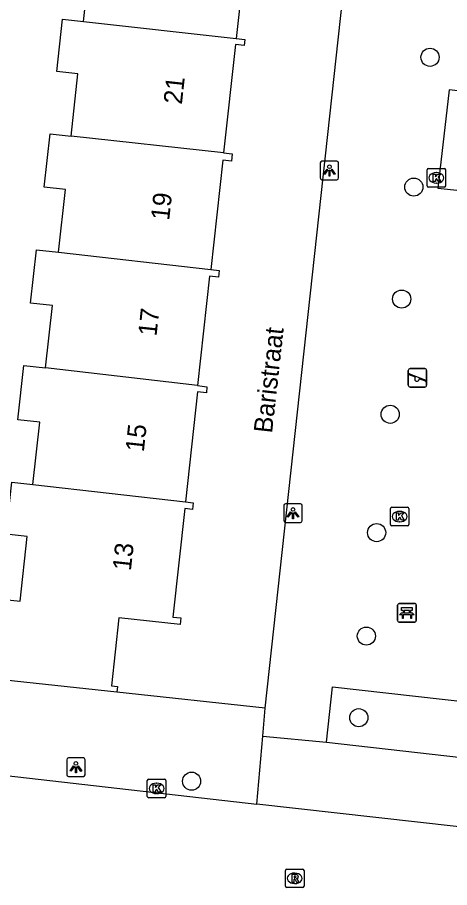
# Model space of a CAD drawing. Extents: x 162082 to 163393, y 388091 to 388632.
# Drawn here: x 162954.3 to 162977.62, y 388448.77 to 388495.75 of the extents above; entities that cross this region are included whole.
import ezdxf

# ---------------------------------------------------------------- set-up
doc = ezdxf.new("R2010")
doc.units = 0
for name, color, linetype in [('IMGEO_Bank', 7, 'Continuous'), ('IMGEO_Boom', 7, 'Continuous'), ('IMGEO_Hek', 7, 'Continuous'), ('IMGEO_Kolk', 7, 'Continuous'), ('IMGEO_Lichtpunt', 7, 'Continuous'), ('IMGEO_Openbare_ruimte_label', 7, 'Continuous'), ('IMGEO_Pand', 7, 'Continuous'), ('IMGEO_Pand_nummerreeks', 7, 'Continuous'), ('IMGEO_Rijbaan_lokaal_open', 7, 'Continuous'), ('IMGEO_Rioolput', 7, 'Continuous'), ('IMGEO_Speelvoorziening', 7, 'Continuous'), ('IMGEO_Voetpad_open', 7, 'Continuous')]:
    doc.layers.add(name, color=color, linetype=linetype)

msp = doc.modelspace()

# ---------------------------------------------------------------- linework, layer by layer
at = {"layer": 'IMGEO_Bank'}
for p, q in [((162974.888, 388464.107), (162975.729, 388464.107)), ((162975.729, 388464.107), (162974.888, 388464.107)), ((162974.813, 388463.182), (162974.813, 388464.023)), ((162974.813, 388464.023), (162974.813, 388463.182)), ((162975.122, 388463.613), (162975.122, 388463.719)), ((162975.166, 388463.719), (162975.166, 388463.613)), ((162975.454, 388463.725), (162975.172, 388463.725)), ((162975.46, 388463.613), (162975.46, 388463.719)), ((162975.504, 388463.719), (162975.504, 388463.613)), ((162975.813, 388464.032), (162975.813, 388463.191)), ((162975.813, 388463.191), (162975.813, 388464.032)), ((162975.51, 388463.505), (162975.117, 388463.505)), ((162975.172, 388463.607), (162975.454, 388463.607)), ((162975.738, 388463.107), (162974.897, 388463.107)), ((162974.897, 388463.107), (162975.738, 388463.107))]:
    msp.add_line(p, q, dxfattribs=at)
for points in [[(162975.116, 388463.725), (162975.03, 388463.725), (162975.03, 388463.886), (162975.593, 388463.886), (162975.593, 388463.725), (162975.51, 388463.725)], [(162975.06, 388463.505), (162974.918, 388463.505), (162975.03, 388463.607), (162975.116, 388463.607)], [(162975.11, 388463.498), (162975.11, 388463.291), (162975.067, 388463.291), (162975.067, 388463.498)], [(162975.51, 388463.607), (162975.593, 388463.607), (162975.705, 388463.505), (162975.566, 388463.505)], [(162975.56, 388463.498), (162975.56, 388463.291), (162975.516, 388463.291), (162975.516, 388463.498)]]:
    msp.add_lwpolyline(points, dxfattribs=at)
for centre, radius, start, end in [((162974.891, 388464.029), 0.0779, 92.4484, 184.2845), ((162974.891, 388464.029), 0.0779, 92.4484, 184.2845), ((162975.735, 388464.029), 0.0779, 2.4484, 94.2845), ((162975.735, 388464.029), 0.0779, 2.4484, 94.2845), ((162975.115, 388463.718), 0.00671, 2.8957, 87.1043), ((162975.172, 388463.718), 0.00671, 92.8957, 177.1043), ((162975.454, 388463.718), 0.00671, 2.8957, 87.1043), ((162975.511, 388463.718), 0.00671, 92.8957, 177.1043), ((162974.891, 388463.185), 0.0779, 182.4484, 274.2845), ((162974.891, 388463.185), 0.0779, 182.4484, 274.2845), ((162975.06, 388463.498), 0.00671, 2.8957, 87.1043), ((162975.117, 388463.498), 0.00671, 92.8957, 177.1043), ((162975.115, 388463.614), 0.00671, 272.8957, 357.1043), ((162975.172, 388463.614), 0.00671, 182.8957, 267.1043), ((162975.454, 388463.614), 0.00671, 272.8957, 357.1043), ((162975.511, 388463.614), 0.00671, 182.8957, 267.1043), ((162975.509, 388463.498), 0.00671, 2.8957, 87.1043), ((162975.566, 388463.498), 0.00671, 92.8957, 177.1043), ((162975.735, 388463.185), 0.0779, 272.4484, 4.2845), ((162975.735, 388463.185), 0.0779, 272.4484, 4.2845)]:
    msp.add_arc(centre, radius, start, end, dxfattribs=at)
at = {"layer": 'IMGEO_Boom'}
for centre in [(162976.561, 388493.6), (162975.686, 388486.59), (162975.03, 388480.546), (162974.412, 388474.324), (162973.679, 388467.936), (162973.126, 388462.349), (162972.718, 388457.942), (162963.698, 388454.515)]:
    msp.add_circle(centre, 0.489, dxfattribs=at)
at = {"layer": 'IMGEO_Hek'}
msp.add_lwpolyline([(162971.294, 388459.612), (163002.482, 388456.095)], dxfattribs=at)
at = {"layer": 'IMGEO_Kolk'}
for p, q in [((162976.403, 388486.665), (162976.403, 388487.517)), ((162976.478, 388487.591), (162977.33, 388487.591)), ((162976.891, 388487.371), (162976.916, 388487.371)), ((162977.404, 388487.517), (162977.404, 388486.665)), ((162976.914, 388486.811), (162976.889, 388486.811)), ((162977.33, 388486.591), (162976.478, 388486.591)), ((162974.499, 388469.304), (162975.351, 388469.304)), ((162974.424, 388468.378), (162974.424, 388469.23)), ((162974.912, 388469.084), (162974.937, 388469.084)), ((162975.425, 388469.23), (162975.425, 388468.378)), ((162974.935, 388468.524), (162974.91, 388468.524)), ((162975.351, 388468.304), (162974.499, 388468.304)), ((162961.309, 388453.697), (162961.309, 388454.549)), ((162961.384, 388454.623), (162962.236, 388454.623)), ((162961.797, 388454.403), (162961.822, 388454.403)), ((162962.31, 388454.549), (162962.31, 388453.697)), ((162961.82, 388453.843), (162961.795, 388453.843)), ((162962.236, 388453.623), (162961.384, 388453.623))]:
    msp.add_line(p, q, dxfattribs=at)
for points in [[(162976.403, 388486.665), (162976.403, 388487.517)], [(162976.478, 388487.591), (162977.33, 388487.591)], [(162976.724, 388487.291), (162976.847, 388487.291), (162976.847, 388487.14), (162976.977, 388487.291), (162977.141, 388487.291), (162976.995, 388487.14), (162977.148, 388486.891), (162976.996, 388486.891), (162976.911, 388487.055), (162976.847, 388486.988), (162976.847, 388486.891), (162976.724, 388486.891), (162976.724, 388487.291)], [(162977.404, 388487.517), (162977.404, 388486.665)], [(162977.33, 388486.591), (162976.478, 388486.591)], [(162974.499, 388469.304), (162975.351, 388469.304)], [(162974.424, 388468.378), (162974.424, 388469.23)], [(162974.745, 388469.004), (162974.868, 388469.004), (162974.868, 388468.853), (162974.998, 388469.004), (162975.162, 388469.004), (162975.016, 388468.853), (162975.169, 388468.604), (162975.017, 388468.604), (162974.932, 388468.768), (162974.868, 388468.701), (162974.868, 388468.604), (162974.745, 388468.604), (162974.745, 388469.004)], [(162975.425, 388469.23), (162975.425, 388468.378)], [(162975.351, 388468.304), (162974.499, 388468.304)], [(162961.309, 388453.697), (162961.309, 388454.549)], [(162961.384, 388454.623), (162962.236, 388454.623)], [(162961.63, 388454.323), (162961.753, 388454.323), (162961.753, 388454.172), (162961.883, 388454.323), (162962.047, 388454.323), (162961.901, 388454.172), (162962.054, 388453.923), (162961.902, 388453.923), (162961.817, 388454.087), (162961.753, 388454.02), (162961.753, 388453.923), (162961.63, 388453.923), (162961.63, 388454.323)], [(162962.31, 388454.549), (162962.31, 388453.697)], [(162962.236, 388453.623), (162961.384, 388453.623)]]:
    msp.add_lwpolyline(points, dxfattribs=at)
for centre, start, end in [((162976.48, 388487.515), 91.552, 178.448), ((162976.48, 388487.515), 91.552, 178.448), ((162977.328, 388487.515), 1.552, 88.448), ((162977.328, 388487.515), 1.552, 88.448), ((162976.48, 388486.667), 181.552, 268.448), ((162976.48, 388486.667), 181.552, 268.448), ((162977.328, 388486.667), 271.552, 358.448), ((162977.328, 388486.667), 271.552, 358.448), ((162974.501, 388469.228), 91.552, 178.448), ((162974.501, 388469.228), 91.552, 178.448), ((162975.349, 388469.228), 1.552, 88.448), ((162975.349, 388469.228), 1.552, 88.448), ((162974.501, 388468.38), 181.552, 268.448), ((162974.501, 388468.38), 181.552, 268.448), ((162975.349, 388468.38), 271.552, 358.448), ((162975.349, 388468.38), 271.552, 358.448), ((162961.386, 388454.547), 91.552, 178.448), ((162961.386, 388454.547), 91.552, 178.448), ((162962.234, 388454.547), 1.552, 88.448), ((162962.234, 388454.547), 1.552, 88.448), ((162961.386, 388453.699), 181.552, 268.448), ((162961.386, 388453.699), 181.552, 268.448), ((162962.234, 388453.699), 271.552, 358.448), ((162962.234, 388453.699), 271.552, 358.448)]:
    msp.add_arc(centre, 0.0765, start, end, dxfattribs=at)
for centre, major_axis, ratio, start_param, end_param in [((162976.89, 388487.091), (-0.387, 0.002), 0.722429, 4.712389, 7.853982), ((162976.915, 388487.091), (-0.39, 0.002), 0.717154, 1.570796, 4.712389), ((162974.911, 388468.804), (-0.387, 0.002), 0.722429, 4.712389, 7.853982), ((162974.936, 388468.804), (-0.39, 0.002), 0.717154, 1.570796, 4.712389), ((162961.796, 388454.123), (-0.387, 0.002), 0.722429, 4.712389, 7.853982), ((162961.821, 388454.123), (-0.39, 0.002), 0.717154, 1.570796, 4.712389)]:
    msp.add_ellipse(centre, major_axis=major_axis, ratio=ratio, start_param=start_param, end_param=end_param, dxfattribs=at)
at = {"layer": 'IMGEO_Lichtpunt'}
for p, q in [((162970.635, 388487.893), (162970.635, 388487.086)), ((162970.635, 388487.893), (162970.635, 388487.086)), ((162971.537, 388487.988), (162970.729, 388487.988)), ((162971.537, 388487.988), (162970.729, 388487.988)), ((162971.631, 388487.086), (162971.631, 388487.893)), ((162971.631, 388487.086), (162971.631, 388487.893)), ((162970.729, 388486.992), (162971.537, 388486.992)), ((162970.729, 388486.992), (162971.537, 388486.992)), ((162968.668, 388469.391), (162968.668, 388468.584)), ((162968.668, 388469.391), (162968.668, 388468.584)), ((162969.57, 388469.486), (162968.762, 388469.486)), ((162969.57, 388469.486), (162968.762, 388469.486)), ((162969.664, 388468.584), (162969.664, 388469.391)), ((162969.664, 388468.584), (162969.664, 388469.391)), ((162968.762, 388468.49), (162969.57, 388468.49)), ((162968.762, 388468.49), (162969.57, 388468.49)), ((162956.96, 388455.673), (162956.96, 388454.866)), ((162956.96, 388455.673), (162956.96, 388454.866)), ((162957.862, 388455.768), (162957.054, 388455.768)), ((162957.862, 388455.768), (162957.054, 388455.768)), ((162957.956, 388454.866), (162957.956, 388455.673)), ((162957.956, 388454.866), (162957.956, 388455.673)), ((162957.054, 388454.772), (162957.862, 388454.772)), ((162957.054, 388454.772), (162957.862, 388454.772))]:
    msp.add_line(p, q, dxfattribs=at)
for points in [[(162971.009, 388487.557), (162971.048, 388487.529), (162970.86, 388487.267), (162970.822, 388487.294), (162971.009, 388487.557)], [(162971.111, 388487.509), (162971.158, 388487.509), (162971.158, 388487.187), (162971.111, 388487.187), (162971.111, 388487.509)], [(162971.221, 388487.529), (162971.259, 388487.556), (162971.446, 388487.294), (162971.407, 388487.266), (162971.221, 388487.529)], [(162969.042, 388469.055), (162969.081, 388469.027), (162968.893, 388468.765), (162968.855, 388468.792), (162969.042, 388469.055)], [(162969.144, 388469.007), (162969.191, 388469.007), (162969.191, 388468.685), (162969.144, 388468.685), (162969.144, 388469.007)], [(162969.254, 388469.027), (162969.292, 388469.054), (162969.479, 388468.792), (162969.44, 388468.764), (162969.254, 388469.027)], [(162957.334, 388455.337), (162957.373, 388455.309), (162957.185, 388455.047), (162957.147, 388455.074), (162957.334, 388455.337)], [(162957.436, 388455.289), (162957.483, 388455.289), (162957.483, 388454.967), (162957.436, 388454.967), (162957.436, 388455.289)], [(162957.546, 388455.309), (162957.584, 388455.336), (162957.771, 388455.074), (162957.732, 388455.046), (162957.546, 388455.309)]]:
    msp.add_lwpolyline(points, dxfattribs=at)
for centre in [(162971.134, 388487.691), (162969.167, 388469.189), (162957.459, 388455.471)]:
    msp.add_circle(centre, 0.0994, dxfattribs=at)
for centre, start, end in [((162970.729, 388487.893), 90, 180), ((162970.729, 388487.893), 90, 180), ((162971.537, 388487.893), 0, 90), ((162971.537, 388487.893), 0, 90), ((162970.729, 388487.086), 180, 270), ((162970.729, 388487.086), 180, 270), ((162971.537, 388487.086), 270, 0), ((162971.537, 388487.086), 270, 360), ((162968.762, 388469.391), 90, 180), ((162968.762, 388469.391), 90, 180), ((162969.57, 388469.391), 0, 90), ((162969.57, 388469.391), 0, 90), ((162968.762, 388468.584), 180, 270), ((162968.762, 388468.584), 180, 270), ((162969.57, 388468.584), 270, 0), ((162969.57, 388468.584), 270, 360), ((162957.054, 388455.673), 90, 180), ((162957.054, 388455.673), 90, 180), ((162957.862, 388455.673), 0, 90), ((162957.862, 388455.673), 0, 90), ((162957.054, 388454.866), 180, 270), ((162957.054, 388454.866), 180, 270), ((162957.862, 388454.866), 270, 0), ((162957.862, 388454.866), 270, 360)]:
    msp.add_arc(centre, 0.0946, start, end, dxfattribs=at)
at = {"layer": 'IMGEO_Pand'}
for points in [[(162957.869, 388495.529), (162958.244, 388498.947), (162957.11, 388499.071), (162957.216, 388500), (162957.422, 388501.754), (162958.302, 388501.65), (162958.319, 388501.796)], [(162967.321, 388500.78), (162967.299, 388500.574), (162966.758, 388500.632), (162966.689, 388500), (162966.101, 388494.612)], [(162957.196, 388489.34), (162957.565, 388492.704), (162956.426, 388492.829), (162956.736, 388495.653), (162957.869, 388495.529)], [(162957.869, 388495.529), (162966.101, 388494.612)], [(162966.101, 388494.612), (162966.568, 388494.561), (162966.533, 388494.245), (162966.06, 388494.297), (162965.417, 388488.441)], [(162956.524, 388483.071), (162956.896, 388486.457), (162955.744, 388486.583), (162956.06, 388489.465), (162957.196, 388489.34)], [(162965.417, 388488.441), (162957.196, 388489.34)], [(162965.417, 388488.441), (162965.894, 388488.389), (162965.85, 388487.994), (162965.388, 388488.044), (162964.74, 388482.139)], [(162955.825, 388476.829), (162956.194, 388480.195), (162955.011, 388480.324), (162955.327, 388483.203), (162956.524, 388483.071)], [(162956.524, 388483.071), (162964.74, 388482.139)], [(162964.74, 388482.139), (162965.194, 388482.089), (162965.154, 388481.723), (162964.666, 388481.777), (162964.019, 388475.883)], [(162955.142, 388470.533), (162955.512, 388473.899), (162954.326, 388474.03), (162954.647, 388476.958), (162955.825, 388476.829)], [(162964.019, 388475.883), (162955.825, 388476.829)], [(162964.019, 388475.883), (162964.515, 388475.809), (162964.507, 388475.491), (162964.014, 388475.545), (162963.361, 388469.594)], [(162950.273, 388460.333), (162950.537, 388462.759), (162952.884, 388462.505), (162953.088, 388464.384), (162954.447, 388464.237), (162954.831, 388467.725), (162953.701, 388467.849), (162954.009, 388470.657), (162955.142, 388470.533)], [(162955.142, 388470.533), (162963.361, 388469.594)], [(162963.361, 388469.594), (162963.78, 388469.548), (162963.74, 388469.184), (162963.327, 388469.229), (162962.685, 388463.379), (162963.122, 388463.331), (162963.089, 388462.974), (162959.769, 388463.335), (162959.372, 388459.667), (162959.701, 388459.632), (162959.667, 388459.314)], [(162959.667, 388459.314), (162950.273, 388460.333)]]:
    msp.add_lwpolyline(points, dxfattribs=at)
at = {"layer": 'IMGEO_Rijbaan_lokaal_open'}
for points in [[(162936.199, 388456.79), (162937.278, 388456.67), (162942.976, 388456.033), (162943.878, 388455.932), (162947.378, 388455.541), (162967.209, 388453.279)], [(163004.074, 388449.133), (162999.793, 388449.616), (162967.209, 388453.279)]]:
    msp.add_lwpolyline(points, dxfattribs=at)
at = {"layer": 'IMGEO_Rioolput'}
for p, q in [((162968.762, 388448.844), (162968.762, 388449.696)), ((162968.837, 388449.77), (162969.689, 388449.77)), ((162969.25, 388449.55), (162969.275, 388449.55)), ((162969.763, 388449.696), (162969.763, 388448.844)), ((162969.689, 388448.77), (162968.837, 388448.77)), ((162969.273, 388448.99), (162969.248, 388448.99))]:
    msp.add_line(p, q, dxfattribs=at)
for points in [[(162968.762, 388448.844), (162968.762, 388449.696)], [(162968.837, 388449.77), (162969.689, 388449.77)], [(162969.763, 388449.696), (162969.763, 388448.844)], [(162969.351, 388449.468), (162969.099, 388449.47), (162969.099, 388449.07)], [(162969.099, 388449.07), (162969.223, 388449.07), (162969.223, 388449.232), (162969.234, 388449.232)], [(162969.277, 388449.389), (162969.223, 388449.389), (162969.223, 388449.308)], [(162969.223, 388449.308), (162969.275, 388449.308)], [(162969.281, 388449.203), (162969.352, 388449.07), (162969.492, 388449.07), (162969.427, 388449.196)], [(162969.689, 388448.77), (162968.837, 388448.77)]]:
    msp.add_lwpolyline(points, dxfattribs=at)
for centre, radius, start, end in [((162968.839, 388449.694), 0.0765, 91.552, 178.448), ((162968.839, 388449.694), 0.0765, 91.552, 178.448), ((162969.687, 388449.694), 0.0765, 1.552, 88.448), ((162969.687, 388449.694), 0.0765, 1.552, 88.448), ((162969.233, 388449.179), 0.0533, 26.0293, 88.6989), ((162969.259, 388449.497), 0.19, 274.7715, 282.9687), ((162969.283, 388449.293), 0.0964, 77.0061, 93.1865), ((162969.297, 388449.35), 0.0378, 276.6634, 79.6772), ((162969.35, 388449.358), 0.109, 350.3612, 89.416), ((162969.348, 388449.358), 0.112, 277.5842, 350.9817), ((162969.332, 388449.143), 0.108, 29.5134, 73.7905), ((162968.839, 388448.846), 0.0765, 181.552, 268.448), ((162968.839, 388448.846), 0.0765, 181.552, 268.448), ((162969.687, 388448.846), 0.0765, 271.552, 358.448), ((162969.687, 388448.846), 0.0765, 271.552, 358.448)]:
    msp.add_arc(centre, radius, start, end, dxfattribs=at)
for centre, major_axis, ratio, start_param, end_param in [((162969.249, 388449.27), (-0.387, 0.002), 0.722429, 4.712389, 7.853982), ((162969.274, 388449.27), (-0.39, 0.002), 0.717154, 1.570796, 4.712389)]:
    msp.add_ellipse(centre, major_axis=major_axis, ratio=ratio, start_param=start_param, end_param=end_param, dxfattribs=at)
at = {"layer": 'IMGEO_Speelvoorziening'}
for p, q in [((162975.489, 388476.792), (162976.279, 388476.792)), ((162976.279, 388476.792), (162975.489, 388476.792)), ((162975.389, 388475.892), (162975.389, 388476.692)), ((162975.389, 388476.692), (162975.389, 388475.892)), ((162975.772, 388476.32), (162975.433, 388476.457)), ((162975.458, 388476.517), (162976.334, 388476.164)), ((162976.379, 388476.692), (162976.379, 388475.892)), ((162976.379, 388475.892), (162976.379, 388476.692)), ((162976.31, 388476.104), (162975.97, 388476.241)), ((162976.279, 388475.792), (162975.489, 388475.792)), ((162975.489, 388475.792), (162976.279, 388475.792))]:
    msp.add_line(p, q, dxfattribs=at)
for centre, radius, start, end in [((162975.489, 388476.692), 0.1, 90, 180), ((162975.489, 388476.692), 0.1, 90, 180), ((162976.279, 388476.692), 0.1, 0, 90), ((162976.279, 388476.692), 0.1, 360, 90), ((162975.446, 388476.487), 0.0327, 68.078, 248.078), ((162975.851, 388476.23), 0.12, 130.9928, 5.1632), ((162975.489, 388475.892), 0.1, 180, 270), ((162975.489, 388475.892), 0.1, 180, 270), ((162976.279, 388475.892), 0.1, 270, 0), ((162976.279, 388475.892), 0.1, 270, 0), ((162976.322, 388476.134), 0.0327, 248.078, 68.078)]:
    msp.add_arc(centre, radius, start, end, dxfattribs=at)
at = {"layer": 'IMGEO_Voetpad_open'}
for points in [[(162967.668, 388458.452), (162972.195, 388500), (162973.287, 388510.017)], [(163007.046, 388483.639), (163007.569, 388488.405), (162977.587, 388491.834), (162976.987, 388486.526), (163007.019, 388483.39)], [(162970.969, 388456.63), (162971.294, 388459.612), (163002.482, 388456.095), (163002.145, 388453.098)], [(162967.668, 388458.452), (162959.667, 388459.314)], [(162967.535, 388456.949), (162967.668, 388458.452)], [(162967.209, 388453.279), (162967.535, 388456.949)], [(162967.535, 388456.949), (162970.969, 388456.63)], [(162970.969, 388456.63), (162998.686, 388453.481), (163000, 388453.336), (163002.145, 388453.098)]]:
    msp.add_lwpolyline(points, dxfattribs=at)

# ---------------------------------------------------------------- texts
at = {"layer": 'IMGEO_Openbare_ruimte_label'}
msp.add_text('Baristraat', height=1, rotation=83.6282, dxfattribs=at).set_placement((162968.036, 388473.274))
at = {"layer": 'IMGEO_Pand_nummerreeks'}
for s, rotation, p in [('21', 83.754, (162963.172, 388491.031)), ('19', 83.754, (162962.486, 388484.76)), ('17', 83.754, (162961.802, 388478.511)), ('15', 83.754, (162961.118, 388472.262)), ('13', 83.7372, (162960.421, 388465.848))]:
    msp.add_text(s, height=1, rotation=rotation, dxfattribs=at).set_placement(p)

doc.saveas('drawing.dxf')
